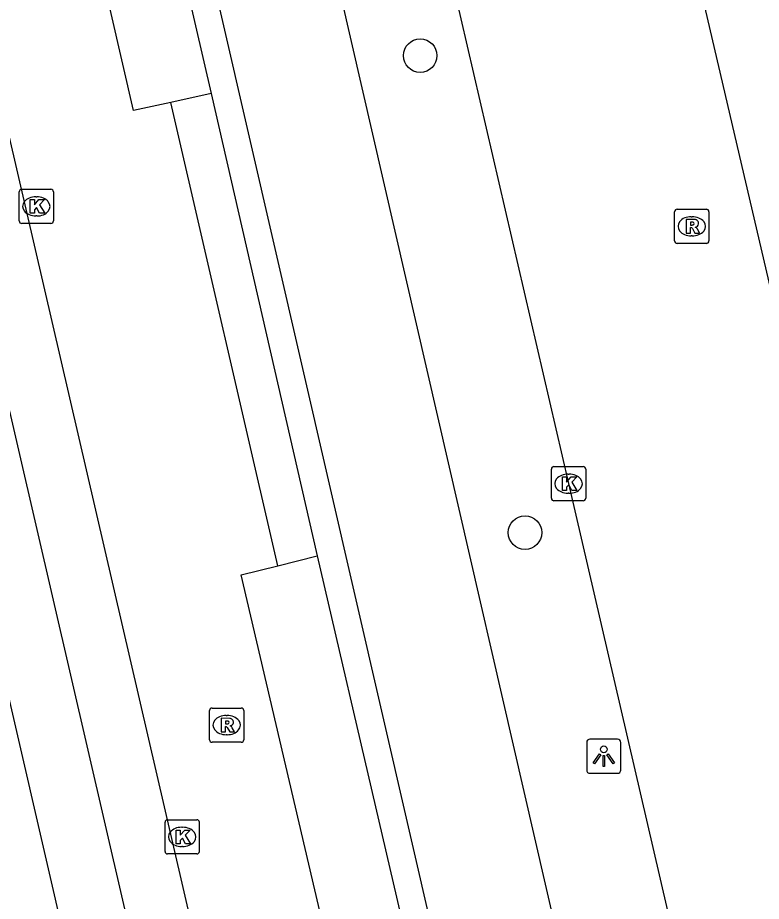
# Model space of a CAD drawing. Extents: x 156414 to 157775, y 382335 to 383765.
# Drawn here: x 156934.63 to 156956.32, y 383158.23 to 383184.04 of the extents above; entities that cross this region are included whole.
import ezdxf

# ---------------------------------------------------------------- set-up
doc = ezdxf.new("R2010")
doc.units = 0
for name, color, linetype in [('IMGEO_Boom', 7, 'Continuous'), ('IMGEO_Fietspad_gesloten', 7, 'Continuous'), ('IMGEO_Haag', 7, 'Continuous'), ('IMGEO_Kolk', 7, 'Continuous'), ('IMGEO_Lichtpunt', 7, 'Continuous'), ('IMGEO_OVBaan_gesloten', 7, 'Continuous'), ('IMGEO_Parkeervlak_open', 7, 'Continuous'), ('IMGEO_Rijbaan_lokaal_gesloten', 7, 'Continuous'), ('IMGEO_Rioolput', 7, 'Continuous'), ('IMGEO_Voetpad_open', 7, 'Continuous')]:
    doc.layers.add(name, color=color, linetype=linetype)

msp = doc.modelspace()

# ---------------------------------------------------------------- linework, layer by layer
at = {"layer": 'IMGEO_Boom'}
for centre in [(156946.369, 383182.929), (156949.428, 383169)]:
    msp.add_circle(centre, 0.489, dxfattribs=at)
at = {"layer": 'IMGEO_Fietspad_gesloten'}
for points in [[(156940.9, 383198.361), (156955.674, 383134.126), (156956.546, 383130.37)], [(156953.127, 383129.634), (156952.257, 383133.383), (156937.468, 383197.57)]]:
    msp.add_lwpolyline(points, dxfattribs=at)
at = {"layer": 'IMGEO_Haag'}
msp.add_lwpolyline([(156940.268, 383181.822), (156943.359, 383168.324)], dxfattribs=at)
at = {"layer": 'IMGEO_Kolk'}
for p, q in [((156934.669, 383178.1), (156934.669, 383178.952)), ((156934.744, 383179.026), (156935.596, 383179.026)), ((156935.67, 383178.952), (156935.67, 383178.1)), ((156935.157, 383178.806), (156935.182, 383178.806)), ((156935.18, 383178.246), (156935.155, 383178.246)), ((156935.596, 383178.026), (156934.744, 383178.026)), ((156950.198, 383170.003), (156950.198, 383170.855)), ((156950.273, 383170.929), (156951.125, 383170.929)), ((156951.199, 383170.855), (156951.199, 383170.003)), ((156950.686, 383170.709), (156950.711, 383170.709)), ((156950.709, 383170.149), (156950.684, 383170.149)), ((156951.125, 383169.929), (156950.273, 383169.929)), ((156938.924, 383159.69), (156938.924, 383160.542)), ((156938.999, 383160.616), (156939.851, 383160.616)), ((156939.925, 383160.542), (156939.925, 383159.69)), ((156939.412, 383160.396), (156939.437, 383160.396)), ((156939.435, 383159.836), (156939.41, 383159.836)), ((156939.851, 383159.616), (156938.999, 383159.616))]:
    msp.add_line(p, q, dxfattribs=at)
for points in [[(156934.669, 383178.1), (156934.669, 383178.952)], [(156934.744, 383179.026), (156935.596, 383179.026)], [(156935.67, 383178.952), (156935.67, 383178.1)], [(156934.99, 383178.726), (156935.113, 383178.726), (156935.113, 383178.575), (156935.243, 383178.726), (156935.407, 383178.726), (156935.261, 383178.575), (156935.414, 383178.326), (156935.262, 383178.326), (156935.177, 383178.49), (156935.113, 383178.423), (156935.113, 383178.326), (156934.99, 383178.326), (156934.99, 383178.726)], [(156935.596, 383178.026), (156934.744, 383178.026)], [(156950.198, 383170.003), (156950.198, 383170.855)], [(156950.273, 383170.929), (156951.125, 383170.929)], [(156951.199, 383170.855), (156951.199, 383170.003)], [(156950.519, 383170.629), (156950.642, 383170.629), (156950.642, 383170.478), (156950.772, 383170.629), (156950.936, 383170.629), (156950.79, 383170.478), (156950.943, 383170.229), (156950.791, 383170.229), (156950.706, 383170.393), (156950.642, 383170.326), (156950.642, 383170.229), (156950.519, 383170.229), (156950.519, 383170.629)], [(156951.125, 383169.929), (156950.273, 383169.929)], [(156938.924, 383159.69), (156938.924, 383160.542)], [(156938.999, 383160.616), (156939.851, 383160.616)], [(156939.925, 383160.542), (156939.925, 383159.69)], [(156939.245, 383160.316), (156939.368, 383160.316), (156939.368, 383160.165), (156939.498, 383160.316), (156939.662, 383160.316), (156939.516, 383160.165), (156939.669, 383159.916), (156939.517, 383159.916), (156939.432, 383160.08), (156939.368, 383160.013), (156939.368, 383159.916), (156939.245, 383159.916), (156939.245, 383160.316)], [(156939.851, 383159.616), (156938.999, 383159.616)]]:
    msp.add_lwpolyline(points, dxfattribs=at)
for centre, start, end in [((156934.746, 383178.95), 91.552, 178.448), ((156934.746, 383178.95), 91.552, 178.448), ((156935.594, 383178.95), 1.552, 88.448), ((156935.594, 383178.95), 1.552, 88.448), ((156934.746, 383178.102), 181.552, 268.448), ((156934.746, 383178.102), 181.552, 268.448), ((156935.594, 383178.102), 271.552, 358.448), ((156935.594, 383178.102), 271.552, 358.448), ((156950.275, 383170.853), 91.552, 178.448), ((156950.275, 383170.853), 91.552, 178.448), ((156951.123, 383170.853), 1.552, 88.448), ((156951.123, 383170.853), 1.552, 88.448), ((156950.275, 383170.005), 181.552, 268.448), ((156950.275, 383170.005), 181.552, 268.448), ((156951.123, 383170.005), 271.552, 358.448), ((156951.123, 383170.005), 271.552, 358.448), ((156939.001, 383160.54), 91.552, 178.448), ((156939.001, 383160.54), 91.552, 178.448), ((156939.849, 383160.54), 1.552, 88.448), ((156939.849, 383160.54), 1.552, 88.448), ((156939.001, 383159.692), 181.552, 268.448), ((156939.001, 383159.692), 181.552, 268.448), ((156939.849, 383159.692), 271.552, 358.448), ((156939.849, 383159.692), 271.552, 358.448)]:
    msp.add_arc(centre, 0.0765, start, end, dxfattribs=at)
for centre, major_axis, ratio, start_param, end_param in [((156935.156, 383178.526), (-0.387, 0.002), 0.722429, 4.712389, 7.853982), ((156935.181, 383178.526), (-0.39, 0.002), 0.717154, 1.570796, 4.712389), ((156950.685, 383170.429), (-0.387, 0.002), 0.722429, 4.712389, 7.853982), ((156950.71, 383170.429), (-0.39, 0.002), 0.717154, 1.570796, 4.712389), ((156939.411, 383160.116), (-0.387, 0.002), 0.722429, 4.712389, 7.853982), ((156939.436, 383160.116), (-0.39, 0.002), 0.717154, 1.570796, 4.712389)]:
    msp.add_ellipse(centre, major_axis=major_axis, ratio=ratio, start_param=start_param, end_param=end_param, dxfattribs=at)
at = {"layer": 'IMGEO_Lichtpunt'}
for p, q in [((156951.228, 383162.874), (156951.228, 383162.067)), ((156951.228, 383162.874), (156951.228, 383162.067)), ((156952.13, 383162.969), (156951.322, 383162.969)), ((156952.13, 383162.969), (156951.322, 383162.969)), ((156952.224, 383162.067), (156952.224, 383162.874)), ((156952.224, 383162.067), (156952.224, 383162.874)), ((156951.322, 383161.973), (156952.13, 383161.973)), ((156951.322, 383161.973), (156952.13, 383161.973))]:
    msp.add_line(p, q, dxfattribs=at)
for points in [[(156951.602, 383162.538), (156951.641, 383162.51), (156951.453, 383162.248), (156951.415, 383162.275), (156951.602, 383162.538)], [(156951.704, 383162.49), (156951.751, 383162.49), (156951.751, 383162.168), (156951.704, 383162.168), (156951.704, 383162.49)], [(156951.814, 383162.51), (156951.852, 383162.537), (156952.039, 383162.275), (156952, 383162.247), (156951.814, 383162.51)]]:
    msp.add_lwpolyline(points, dxfattribs=at)
msp.add_circle((156951.727, 383162.672), 0.0994, dxfattribs=at)
for centre, start, end in [((156951.322, 383162.874), 90, 180), ((156951.322, 383162.874), 90, 180), ((156952.13, 383162.874), 0, 90), ((156952.13, 383162.874), 0, 90), ((156951.322, 383162.067), 180, 270), ((156951.322, 383162.067), 180, 270), ((156952.13, 383162.067), 270, 0), ((156952.13, 383162.067), 270, 360)]:
    msp.add_arc(centre, 0.0946, start, end, dxfattribs=at)
at = {"layer": 'IMGEO_OVBaan_gesloten'}
for points in [[(156966.653, 383132.564), (156965.636, 383136.958), (156961.996, 383152.751), (156957.51, 383172.189), (156952.648, 383193.045), (156948.081, 383213.092), (156943.691, 383232.123), (156939.593, 383249.999), (156939.341, 383251.098), (156934.742, 383271.089), (156930.329, 383290.11), (156921.33, 383329.097), (156917.027, 383348.073), (156912.337, 383368.106), (156905.568, 383397.246), (156903.19, 383407.661), (156900.763, 383418.179)], [(156903.691, 383374.292), (156905.912, 383364.684), (156910.056, 383346.657), (156914.565, 383327.212), (156919.339, 383306.196), (156928.184, 383268.218), (156932.364, 383250), (156937.12, 383229.206), (156941.291, 383211.195), (156946.08, 383190.398), (156950.701, 383170.43), (156955.088, 383151.44), (156959.779, 383131.147)]]:
    msp.add_lwpolyline(points, dxfattribs=at)
at = {"layer": 'IMGEO_Parkeervlak_open'}
for points in [[(156934.703, 383205.926), (156936.674, 383197.387), (156940.268, 383181.822)], [(156940.268, 383181.822), (156939.09, 383181.564)], [(156942.214, 383168.034), (156943.359, 383168.324)], [(156943.359, 383168.324), (156948.759, 383145.077)]]:
    msp.add_lwpolyline(points, dxfattribs=at)
at = {"layer": 'IMGEO_Rijbaan_lokaal_gesloten'}
for points in [[(156896.934, 383334.801), (156897.582, 383334.37), (156898.278, 383333.72), (156899.091, 383332.546), (156899.456, 383331.586), (156899.997, 383329.378), (156926.194, 383216.018), (156930.791, 383196.032), (156947.571, 383123.479)], [(156939.09, 383181.564), (156938.007, 383181.326), (156932.468, 383205.353), (156933.534, 383205.626)], [(156942.214, 383168.034), (156939.09, 383181.564)], [(156947.579, 383144.789), (156946.573, 383144.543), (156941.147, 383167.764), (156942.214, 383168.034)]]:
    msp.add_lwpolyline(points, dxfattribs=at)
at = {"layer": 'IMGEO_Rioolput'}
for p, q in [((156953.791, 383177.519), (156953.791, 383178.371)), ((156953.866, 383178.445), (156954.718, 383178.445)), ((156954.792, 383178.371), (156954.792, 383177.519)), ((156954.279, 383178.225), (156954.304, 383178.225)), ((156954.302, 383177.665), (156954.277, 383177.665)), ((156954.718, 383177.445), (156953.866, 383177.445)), ((156940.298, 383163.878), (156941.15, 383163.878)), ((156940.223, 383162.952), (156940.223, 383163.804)), ((156940.711, 383163.658), (156940.736, 383163.658)), ((156941.224, 383163.804), (156941.224, 383162.952)), ((156940.734, 383163.098), (156940.709, 383163.098)), ((156941.15, 383162.878), (156940.298, 383162.878))]:
    msp.add_line(p, q, dxfattribs=at)
for points in [[(156953.791, 383177.519), (156953.791, 383178.371)], [(156953.866, 383178.445), (156954.718, 383178.445)], [(156954.792, 383178.371), (156954.792, 383177.519)], [(156954.38, 383178.143), (156954.128, 383178.145), (156954.128, 383177.745)], [(156954.306, 383178.064), (156954.252, 383178.064), (156954.252, 383177.983)], [(156954.128, 383177.745), (156954.252, 383177.745), (156954.252, 383177.907), (156954.263, 383177.907)], [(156954.252, 383177.983), (156954.304, 383177.983)], [(156954.31, 383177.878), (156954.381, 383177.745), (156954.521, 383177.745), (156954.456, 383177.871)], [(156954.718, 383177.445), (156953.866, 383177.445)], [(156940.298, 383163.878), (156941.15, 383163.878)], [(156940.223, 383162.952), (156940.223, 383163.804)], [(156941.224, 383163.804), (156941.224, 383162.952)], [(156940.812, 383163.576), (156940.56, 383163.578), (156940.56, 383163.178)], [(156940.56, 383163.178), (156940.684, 383163.178), (156940.684, 383163.34), (156940.695, 383163.34)], [(156940.738, 383163.497), (156940.684, 383163.497), (156940.684, 383163.416)], [(156940.684, 383163.416), (156940.736, 383163.416)], [(156940.742, 383163.311), (156940.813, 383163.178), (156940.953, 383163.178), (156940.888, 383163.304)], [(156941.15, 383162.878), (156940.298, 383162.878)]]:
    msp.add_lwpolyline(points, dxfattribs=at)
for centre, radius, start, end in [((156953.868, 383178.369), 0.0765, 91.552, 178.448), ((156953.868, 383178.369), 0.0765, 91.552, 178.448), ((156954.716, 383178.369), 0.0765, 1.552, 88.448), ((156954.716, 383178.369), 0.0765, 1.552, 88.448), ((156954.312, 383177.968), 0.0964, 77.0061, 93.1865), ((156954.326, 383178.025), 0.0378, 276.6634, 79.6772), ((156954.379, 383178.033), 0.109, 350.3612, 89.416), ((156954.262, 383177.854), 0.0533, 26.0293, 88.6989), ((156954.288, 383178.172), 0.19, 274.7715, 282.9687), ((156954.377, 383178.033), 0.112, 277.5842, 350.9817), ((156954.361, 383177.818), 0.108, 29.5134, 73.7905), ((156953.868, 383177.521), 0.0765, 181.552, 268.448), ((156953.868, 383177.521), 0.0765, 181.552, 268.448), ((156954.716, 383177.521), 0.0765, 271.552, 358.448), ((156954.716, 383177.521), 0.0765, 271.552, 358.448), ((156940.3, 383163.802), 0.0765, 91.552, 178.448), ((156940.3, 383163.802), 0.0765, 91.552, 178.448), ((156941.148, 383163.802), 0.0765, 1.552, 88.448), ((156941.148, 383163.802), 0.0765, 1.552, 88.448), ((156940.694, 383163.287), 0.0533, 26.0293, 88.6989), ((156940.72, 383163.605), 0.19, 274.7715, 282.9687), ((156940.744, 383163.401), 0.0964, 77.0061, 93.1865), ((156940.758, 383163.458), 0.0378, 276.6634, 79.6772), ((156940.811, 383163.466), 0.109, 350.3612, 89.416), ((156940.809, 383163.466), 0.112, 277.5842, 350.9817), ((156940.793, 383163.251), 0.108, 29.5134, 73.7905), ((156940.3, 383162.954), 0.0765, 181.552, 268.448), ((156940.3, 383162.954), 0.0765, 181.552, 268.448), ((156941.148, 383162.954), 0.0765, 271.552, 358.448), ((156941.148, 383162.954), 0.0765, 271.552, 358.448)]:
    msp.add_arc(centre, radius, start, end, dxfattribs=at)
for centre, major_axis, ratio, start_param, end_param in [((156954.278, 383177.945), (-0.387, 0.002), 0.722429, 4.712389, 7.853982), ((156954.303, 383177.945), (-0.39, 0.002), 0.717154, 1.570796, 4.712389), ((156940.71, 383163.378), (-0.387, 0.002), 0.722429, 4.712389, 7.853982), ((156940.735, 383163.378), (-0.39, 0.002), 0.717154, 1.570796, 4.712389)]:
    msp.add_ellipse(centre, major_axis=major_axis, ratio=ratio, start_param=start_param, end_param=end_param, dxfattribs=at)
at = {"layer": 'IMGEO_Voetpad_open'}
for points in [[(156947.571, 383123.479), (156945.817, 383123.097), (156929.061, 383195.633), (156924.228, 383216.555), (156916.508, 383250), (156897.054, 383334.28), (156897.009, 383334.474), (156896.934, 383334.801)], [(156923.279, 383212.251), (156927.208, 383195.206), (156939.055, 383143.808)]]:
    msp.add_lwpolyline(points, dxfattribs=at)

doc.saveas('drawing.dxf')
